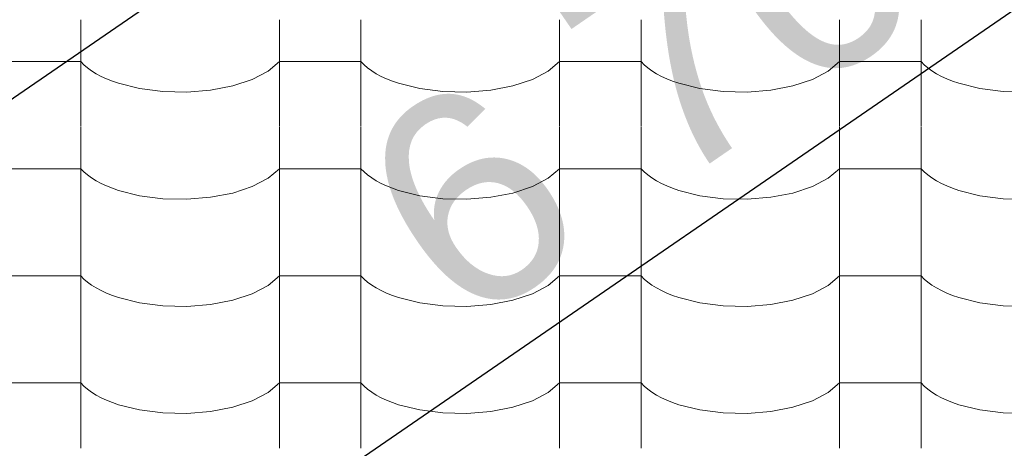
# Model space of a CAD drawing. Header units: millimetres. Extents: x -36478 to 31050, y -14815 to 11827.
# Tile 464 of 656: x -8305 to -7725, y 9040 to 9292. Entities that reach past the tile are written whole.
import ezdxf

# ---------------------------------------------------------------- set-up
doc = ezdxf.new("R2010")
doc.units = ezdxf.units.MM
doc.header["$MEASUREMENT"] = 0
doc.linetypes.add('Wipeout_Contour', pattern=[1000, 0, -1000])
doc.layers.add('Nové_Kóty - SP', color=7, linetype='Continuous')
doc.layers.add('Nové_Výplně - Povrchové', color=7, linetype='Continuous')
doc.styles.add('GENEROVANÝ_STYL_2', font='txt')
doc.dimstyles.new('GENEROVANÝ_STYL__1', dxfattribs={"dimtxt": 125, "dimasz": 190, "dimexe": 0.18, "dimexo": 300, "dimgap": 0, "dimtad": 1, "dimdec": 0, "dimzin": 0, "dimdsep": 46, "dimtxsty": 'GENEROVANÝ_STYL_2', "dimblk": 'ARROWHEAD_6', "dimblk1": 'ARROWHEAD_6', "dimblk2": 'ARROWHEAD_6', "dimcen": 0.09, "dimclrd": 1, "dimclre": 1, "dimclrt": 1, "dimazin": 0, "dimtfac": 1, "dimtdec": 4, "dimtmove": 0, "dimatfit": 3, "dimfxl": 1, "dimtolj": 1, "dimtzin": 0, "dimarcsym": 0})
doc.dimstyles.new('GENEROVANÝ_STYL__2', dxfattribs={"dimtxt": 125, "dimasz": 190, "dimexe": 0.18, "dimexo": 300, "dimgap": 0, "dimtad": 1, "dimdec": 0, "dimzin": 0, "dimdsep": 46, "dimtxsty": 'GENEROVANÝ_STYL_2', "dimblk": 'ARROWHEAD_6', "dimblk1": 'ARROWHEAD_6', "dimblk2": 'ARROWHEAD_6', "dimcen": 0.09, "dimclrd": 1, "dimclre": 1, "dimclrt": 1, "dimazin": 0, "dimtfac": 1, "dimtdec": 4, "dimtmove": 2, "dimatfit": 3, "dimfxl": 1, "dimtolj": 1, "dimtzin": 0, "dimarcsym": 0})

# ---------------------------------------------------------------- blocks, each defined once
blk = doc.blocks.new('*X13')
at = {"layer": 'Nové_Výplně - Povrchové', "color": 21, "linetype": 'Continuous', "lineweight": 20, "true_color": 0xffaaaa}
for p, q in [((-8268.69, 9292.29), (-8268.69, 9229.41)), ((-8151.72, 9292.29), (-8151.72, 9229.41)), ((-8103.69, 9292.29), (-8103.69, 9229.41)), ((-7986.72, 9292.29), (-7986.72, 9229.41)), ((-7938.69, 9292.29), (-7938.69, 9229.41)), ((-7821.72, 9292.29), (-7821.72, 9229.41)), ((-7773.69, 9292.29), (-7773.69, 9229.41)), ((-8292.71, 9267.76), (-8316.72, 9267.76)), ((-8268.69, 9267.76), (-8292.71, 9267.76)), ((-8268.69, 9267.76), (-8266.86, 9265.86)), ((-8266.86, 9265.86), (-8264.74, 9264.03)), ((-8264.74, 9264.03), (-8262.34, 9262.28)), ((-8158.39, 9262.07), (-8151.72, 9267.76)), ((-8127.71, 9267.76), (-8151.72, 9267.76)), ((-8103.69, 9267.76), (-8127.71, 9267.76)), ((-8103.69, 9267.76), (-8101.86, 9265.86)), ((-8101.86, 9265.86), (-8099.74, 9264.03)), ((-8099.74, 9264.03), (-8097.34, 9262.28)), ((-7993.39, 9262.07), (-7986.72, 9267.76)), ((-7962.71, 9267.76), (-7986.72, 9267.76)), ((-7938.69, 9267.76), (-7962.71, 9267.76)), ((-7938.69, 9267.76), (-7936.86, 9265.86)), ((-7936.86, 9265.86), (-7934.74, 9264.03)), ((-7934.74, 9264.03), (-7932.34, 9262.28)), ((-7828.39, 9262.07), (-7821.72, 9267.76)), ((-7797.71, 9267.76), (-7821.72, 9267.76)), ((-7773.69, 9267.76), (-7797.71, 9267.76)), ((-7773.69, 9267.76), (-7771.86, 9265.86)), ((-7771.86, 9265.86), (-7769.74, 9264.03)), ((-7769.74, 9264.03), (-7767.34, 9262.28)), ((-8262.34, 9262.28), (-8259.65, 9260.61)), ((-8259.65, 9260.61), (-8256.71, 9259.03)), ((-8256.71, 9259.03), (-8253.53, 9257.55)), ((-8253.53, 9257.55), (-8250.12, 9256.18)), ((-8167.7, 9257.2), (-8158.39, 9262.07)), ((-8097.34, 9262.28), (-8094.65, 9260.61)), ((-8094.65, 9260.61), (-8091.71, 9259.03)), ((-8091.71, 9259.03), (-8088.53, 9257.55)), ((-8088.53, 9257.55), (-8085.12, 9256.18)), ((-8002.7, 9257.2), (-7993.39, 9262.07)), ((-7932.34, 9262.28), (-7929.65, 9260.61)), ((-7929.65, 9260.61), (-7926.71, 9259.03)), ((-7926.71, 9259.03), (-7923.53, 9257.55)), ((-7923.53, 9257.55), (-7920.12, 9256.18)), ((-7837.7, 9257.2), (-7828.39, 9262.07)), ((-7767.34, 9262.28), (-7764.65, 9260.61)), ((-7764.65, 9260.61), (-7761.71, 9259.03)), ((-7761.71, 9259.03), (-7758.53, 9257.55)), ((-7758.53, 9257.55), (-7755.12, 9256.18)), ((-8250.12, 9256.18), (-8246.5, 9254.93)), ((-8246.5, 9254.93), (-8234.05, 9251.82)), ((-8234.05, 9251.82), (-8220.39, 9250.07)), ((-8192.24, 9250.88), (-8179.18, 9253.41)), ((-8179.18, 9253.41), (-8167.7, 9257.2)), ((-8085.12, 9256.18), (-8081.5, 9254.93)), ((-8081.5, 9254.93), (-8069.05, 9251.82)), ((-8069.05, 9251.82), (-8055.39, 9250.07)), ((-8027.24, 9250.88), (-8014.18, 9253.41)), ((-8014.18, 9253.41), (-8002.7, 9257.2)), ((-7920.12, 9256.18), (-7916.5, 9254.93)), ((-7916.5, 9254.93), (-7904.05, 9251.82)), ((-7904.05, 9251.82), (-7890.39, 9250.07)), ((-7862.24, 9250.88), (-7849.18, 9253.41)), ((-7849.18, 9253.41), (-7837.7, 9257.2)), ((-7755.12, 9256.18), (-7751.5, 9254.93)), ((-7751.5, 9254.93), (-7739.05, 9251.82)), ((-7739.05, 9251.82), (-7725.39, 9250.07)), ((-8220.39, 9250.07), (-8206.21, 9249.75)), ((-8206.21, 9249.75), (-8192.24, 9250.88)), ((-8055.39, 9250.07), (-8041.21, 9249.75)), ((-8041.21, 9249.75), (-8027.24, 9250.88)), ((-7890.39, 9250.07), (-7876.21, 9249.75)), ((-7876.21, 9249.75), (-7862.24, 9250.88)), ((-7725.39, 9250.07), (-7711.21, 9249.75)), ((-8268.69, 9229.18), (-8268.69, 9166.31)), ((-8151.72, 9229.18), (-8151.72, 9166.31)), ((-8103.69, 9229.18), (-8103.69, 9166.31)), ((-7986.72, 9229.18), (-7986.72, 9166.31)), ((-7938.69, 9229.18), (-7938.69, 9166.31)), ((-7821.72, 9229.18), (-7821.72, 9166.31)), ((-7773.69, 9229.18), (-7773.69, 9166.31)), ((-8292.71, 9204.65), (-8316.72, 9204.65)), ((-8268.69, 9204.65), (-8292.71, 9204.65)), ((-8268.69, 9204.65), (-8266.86, 9202.76)), ((-8266.86, 9202.76), (-8264.74, 9200.93)), ((-8264.74, 9200.93), (-8262.34, 9199.17)), ((-8158.39, 9198.96), (-8151.72, 9204.65)), ((-8127.71, 9204.65), (-8151.72, 9204.65)), ((-8103.69, 9204.65), (-8127.71, 9204.65)), ((-8103.69, 9204.65), (-8101.86, 9202.76)), ((-8101.86, 9202.76), (-8099.74, 9200.93)), ((-8099.74, 9200.93), (-8097.34, 9199.17)), ((-7993.39, 9198.96), (-7986.72, 9204.65)), ((-7962.71, 9204.65), (-7986.72, 9204.65)), ((-7938.69, 9204.65), (-7962.71, 9204.65)), ((-7938.69, 9204.65), (-7936.86, 9202.76)), ((-7936.86, 9202.76), (-7934.74, 9200.93)), ((-7934.74, 9200.93), (-7932.34, 9199.17)), ((-7828.39, 9198.96), (-7821.72, 9204.65)), ((-7797.71, 9204.65), (-7821.72, 9204.65)), ((-7773.69, 9204.65), (-7797.71, 9204.65)), ((-7773.69, 9204.65), (-7771.86, 9202.76)), ((-7771.86, 9202.76), (-7769.74, 9200.93)), ((-7769.74, 9200.93), (-7767.34, 9199.17)), ((-8262.34, 9199.17), (-8259.65, 9197.5)), ((-8259.65, 9197.5), (-8256.71, 9195.92)), ((-8256.71, 9195.92), (-8253.53, 9194.45)), ((-8253.53, 9194.45), (-8250.12, 9193.08)), ((-8179.18, 9190.3), (-8167.7, 9194.1)), ((-8167.7, 9194.1), (-8158.39, 9198.96)), ((-8097.34, 9199.17), (-8094.65, 9197.5)), ((-8094.65, 9197.5), (-8091.71, 9195.92)), ((-8091.71, 9195.92), (-8088.53, 9194.45)), ((-8088.53, 9194.45), (-8085.12, 9193.08)), ((-8014.18, 9190.3), (-8002.7, 9194.1)), ((-8002.7, 9194.1), (-7993.39, 9198.96)), ((-7932.34, 9199.17), (-7929.65, 9197.5)), ((-7929.65, 9197.5), (-7926.71, 9195.92)), ((-7926.71, 9195.92), (-7923.53, 9194.45)), ((-7923.53, 9194.45), (-7920.12, 9193.08)), ((-7849.18, 9190.3), (-7837.7, 9194.1)), ((-7837.7, 9194.1), (-7828.39, 9198.96)), ((-7767.34, 9199.17), (-7764.65, 9197.5)), ((-7764.65, 9197.5), (-7761.71, 9195.92)), ((-7761.71, 9195.92), (-7758.53, 9194.45)), ((-7758.53, 9194.45), (-7755.12, 9193.08)), ((-8250.12, 9193.08), (-8246.5, 9191.82)), ((-8246.5, 9191.82), (-8234.05, 9188.72)), ((-8234.05, 9188.72), (-8220.39, 9186.96)), ((-8192.24, 9187.78), (-8179.18, 9190.3)), ((-8085.12, 9193.08), (-8081.5, 9191.82)), ((-8081.5, 9191.82), (-8069.05, 9188.72)), ((-8069.05, 9188.72), (-8055.39, 9186.96)), ((-8027.24, 9187.78), (-8014.18, 9190.3)), ((-7920.12, 9193.08), (-7916.5, 9191.82)), ((-7916.5, 9191.82), (-7904.05, 9188.72)), ((-7904.05, 9188.72), (-7890.39, 9186.96)), ((-7862.24, 9187.78), (-7849.18, 9190.3)), ((-7755.12, 9193.08), (-7751.5, 9191.82)), ((-7751.5, 9191.82), (-7739.05, 9188.72)), ((-7739.05, 9188.72), (-7725.39, 9186.96)), ((-8220.39, 9186.96), (-8206.21, 9186.64)), ((-8206.21, 9186.64), (-8192.24, 9187.78)), ((-8055.39, 9186.96), (-8041.21, 9186.64)), ((-8041.21, 9186.64), (-8027.24, 9187.78)), ((-7890.39, 9186.96), (-7876.21, 9186.64)), ((-7876.21, 9186.64), (-7862.24, 9187.78)), ((-7725.39, 9186.96), (-7711.21, 9186.64)), ((-8268.69, 9166.08), (-8268.69, 9103.2)), ((-8151.72, 9166.08), (-8151.72, 9103.2)), ((-8103.69, 9166.08), (-8103.69, 9103.2)), ((-7986.72, 9166.08), (-7986.72, 9103.2)), ((-7938.69, 9166.08), (-7938.69, 9103.2)), ((-7821.72, 9166.08), (-7821.72, 9103.2)), ((-7773.69, 9166.08), (-7773.69, 9103.2)), ((-8292.71, 9141.55), (-8316.72, 9141.55)), ((-8268.69, 9141.55), (-8292.71, 9141.55)), ((-8268.69, 9141.55), (-8266.86, 9139.65)), ((-8158.39, 9135.86), (-8151.72, 9141.55)), ((-8127.71, 9141.55), (-8151.72, 9141.55)), ((-8103.69, 9141.55), (-8127.71, 9141.55)), ((-8103.69, 9141.55), (-8101.86, 9139.65)), ((-7993.39, 9135.86), (-7986.72, 9141.55)), ((-7962.71, 9141.55), (-7986.72, 9141.55)), ((-7938.69, 9141.55), (-7962.71, 9141.55)), ((-7938.69, 9141.55), (-7936.86, 9139.65)), ((-7828.39, 9135.86), (-7821.72, 9141.55)), ((-7797.71, 9141.55), (-7821.72, 9141.55)), ((-7773.69, 9141.55), (-7797.71, 9141.55)), ((-7773.69, 9141.55), (-7771.86, 9139.65)), ((-8266.86, 9139.65), (-8264.74, 9137.82)), ((-8264.74, 9137.82), (-8262.34, 9136.07)), ((-8262.34, 9136.07), (-8259.65, 9134.4)), ((-8167.7, 9130.99), (-8158.39, 9135.86)), ((-8101.86, 9139.65), (-8099.74, 9137.82)), ((-8099.74, 9137.82), (-8097.34, 9136.07)), ((-8097.34, 9136.07), (-8094.65, 9134.4)), ((-8002.7, 9130.99), (-7993.39, 9135.86)), ((-7936.86, 9139.65), (-7934.74, 9137.82)), ((-7934.74, 9137.82), (-7932.34, 9136.07)), ((-7932.34, 9136.07), (-7929.65, 9134.4)), ((-7837.7, 9130.99), (-7828.39, 9135.86)), ((-7771.86, 9139.65), (-7769.74, 9137.82)), ((-7769.74, 9137.82), (-7767.34, 9136.07)), ((-7767.34, 9136.07), (-7764.65, 9134.4)), ((-8259.65, 9134.4), (-8256.71, 9132.82)), ((-8256.71, 9132.82), (-8253.53, 9131.34)), ((-8253.53, 9131.34), (-8250.12, 9129.97)), ((-8250.12, 9129.97), (-8246.5, 9128.72)), ((-8179.18, 9127.2), (-8167.7, 9130.99)), ((-8094.65, 9134.4), (-8091.71, 9132.82)), ((-8091.71, 9132.82), (-8088.53, 9131.34)), ((-8088.53, 9131.34), (-8085.12, 9129.97)), ((-8085.12, 9129.97), (-8081.5, 9128.72)), ((-8014.18, 9127.2), (-8002.7, 9130.99)), ((-7929.65, 9134.4), (-7926.71, 9132.82)), ((-7926.71, 9132.82), (-7923.53, 9131.34)), ((-7923.53, 9131.34), (-7920.12, 9129.97)), ((-7920.12, 9129.97), (-7916.5, 9128.72)), ((-7849.18, 9127.2), (-7837.7, 9130.99)), ((-7764.65, 9134.4), (-7761.71, 9132.82)), ((-7761.71, 9132.82), (-7758.53, 9131.34)), ((-7758.53, 9131.34), (-7755.12, 9129.97)), ((-7755.12, 9129.97), (-7751.5, 9128.72)), ((-8246.5, 9128.72), (-8234.05, 9125.61)), ((-8234.05, 9125.61), (-8220.39, 9123.86)), ((-8206.21, 9123.54), (-8192.24, 9124.67)), ((-8192.24, 9124.67), (-8179.18, 9127.2)), ((-8081.5, 9128.72), (-8069.05, 9125.61)), ((-8069.05, 9125.61), (-8055.39, 9123.86)), ((-8041.21, 9123.54), (-8027.24, 9124.67)), ((-8027.24, 9124.67), (-8014.18, 9127.2)), ((-7916.5, 9128.72), (-7904.05, 9125.61)), ((-7904.05, 9125.61), (-7890.39, 9123.86)), ((-7876.21, 9123.54), (-7862.24, 9124.67)), ((-7862.24, 9124.67), (-7849.18, 9127.2)), ((-7751.5, 9128.72), (-7739.05, 9125.61)), ((-7739.05, 9125.61), (-7725.39, 9123.86)), ((-8220.39, 9123.86), (-8206.21, 9123.54)), ((-8055.39, 9123.86), (-8041.21, 9123.54)), ((-7890.39, 9123.86), (-7876.21, 9123.54)), ((-7725.39, 9123.86), (-7711.21, 9123.54)), ((-8268.69, 9102.98), (-8268.69, 9040.1)), ((-8151.72, 9102.98), (-8151.72, 9040.1)), ((-8103.69, 9102.98), (-8103.69, 9040.1)), ((-7986.72, 9102.98), (-7986.72, 9040.1)), ((-7938.69, 9102.98), (-7938.69, 9040.1)), ((-7821.72, 9102.98), (-7821.72, 9040.1)), ((-7773.69, 9102.98), (-7773.69, 9040.1)), ((-8292.71, 9078.44), (-8316.72, 9078.44)), ((-8268.69, 9078.44), (-8292.71, 9078.44)), ((-8268.69, 9078.44), (-8266.86, 9076.55)), ((-8158.39, 9072.75), (-8151.72, 9078.44)), ((-8127.71, 9078.44), (-8151.72, 9078.44)), ((-8103.69, 9078.44), (-8127.71, 9078.44)), ((-8103.69, 9078.44), (-8101.86, 9076.55)), ((-7993.39, 9072.75), (-7986.72, 9078.44)), ((-7962.71, 9078.44), (-7986.72, 9078.44)), ((-7938.69, 9078.44), (-7962.71, 9078.44)), ((-7938.69, 9078.44), (-7936.86, 9076.55)), ((-7828.39, 9072.75), (-7821.72, 9078.44)), ((-7797.71, 9078.44), (-7821.72, 9078.44)), ((-7773.69, 9078.44), (-7797.71, 9078.44)), ((-7773.69, 9078.44), (-7771.86, 9076.55)), ((-8266.86, 9076.55), (-8264.74, 9074.72)), ((-8264.74, 9074.72), (-8262.34, 9072.96)), ((-8262.34, 9072.96), (-8259.65, 9071.29)), ((-8167.7, 9067.89), (-8158.39, 9072.75)), ((-8101.86, 9076.55), (-8099.74, 9074.72)), ((-8099.74, 9074.72), (-8097.34, 9072.96)), ((-8097.34, 9072.96), (-8094.65, 9071.29)), ((-8002.7, 9067.89), (-7993.39, 9072.75)), ((-7936.86, 9076.55), (-7934.74, 9074.72)), ((-7934.74, 9074.72), (-7932.34, 9072.96)), ((-7932.34, 9072.96), (-7929.65, 9071.29)), ((-7837.7, 9067.89), (-7828.39, 9072.75)), ((-7771.86, 9076.55), (-7769.74, 9074.72)), ((-7769.74, 9074.72), (-7767.34, 9072.96)), ((-7767.34, 9072.96), (-7764.65, 9071.29)), ((-8259.65, 9071.29), (-8256.71, 9069.71)), ((-8256.71, 9069.71), (-8253.53, 9068.24)), ((-8253.53, 9068.24), (-8250.12, 9066.87)), ((-8250.12, 9066.87), (-8246.5, 9065.61)), ((-8179.18, 9064.1), (-8167.7, 9067.89)), ((-8094.65, 9071.29), (-8091.71, 9069.71)), ((-8091.71, 9069.71), (-8088.53, 9068.24)), ((-8088.53, 9068.24), (-8085.12, 9066.87)), ((-8085.12, 9066.87), (-8081.5, 9065.61)), ((-8014.18, 9064.1), (-8002.7, 9067.89)), ((-7929.65, 9071.29), (-7926.71, 9069.71)), ((-7926.71, 9069.71), (-7923.53, 9068.24)), ((-7923.53, 9068.24), (-7920.12, 9066.87)), ((-7920.12, 9066.87), (-7916.5, 9065.61)), ((-7849.18, 9064.1), (-7837.7, 9067.89)), ((-7764.65, 9071.29), (-7761.71, 9069.71)), ((-7761.71, 9069.71), (-7758.53, 9068.24)), ((-7758.53, 9068.24), (-7755.12, 9066.87)), ((-7755.12, 9066.87), (-7751.5, 9065.61)), ((-8246.5, 9065.61), (-8234.05, 9062.51)), ((-8234.05, 9062.51), (-8220.39, 9060.75)), ((-8220.39, 9060.75), (-8206.21, 9060.44)), ((-8206.21, 9060.44), (-8192.24, 9061.57)), ((-8192.24, 9061.57), (-8179.18, 9064.1)), ((-8081.5, 9065.61), (-8069.05, 9062.51)), ((-8069.05, 9062.51), (-8055.39, 9060.75)), ((-8055.39, 9060.75), (-8041.21, 9060.44)), ((-8041.21, 9060.44), (-8027.24, 9061.57)), ((-8027.24, 9061.57), (-8014.18, 9064.1)), ((-7916.5, 9065.61), (-7904.05, 9062.51)), ((-7904.05, 9062.51), (-7890.39, 9060.75)), ((-7890.39, 9060.75), (-7876.21, 9060.44)), ((-7876.21, 9060.44), (-7862.24, 9061.57)), ((-7862.24, 9061.57), (-7849.18, 9064.1)), ((-7751.5, 9065.61), (-7739.05, 9062.51)), ((-7739.05, 9062.51), (-7725.39, 9060.75)), ((-7725.39, 9060.75), (-7711.21, 9060.44))]:
    blk.add_line(p, q, dxfattribs=at)
blk = doc.blocks.new('výplň_6_1', base_point=(0, 0))
at = {"layer": 'Nové_Výplně - Povrchové', "color": 21, "linetype": 'Continuous', "lineweight": 20, "true_color": 0xffaaaa}
blk.add_blockref('*X13', (0, 0), dxfattribs=at)
blk = doc.blocks.new('*D6315')
at = {"layer": 'Nové_Kóty - SP', "color": 1, "linetype": 'Continuous', "lineweight": 25}
for p, q in [((-9579.03, 7654.66), (-6330.41, 9887.65)), ((-9409.09, 7407.43), (-9685.24, 7809.17)), ((-9553.27, 7793.71), (-9604.79, 7515.6)), ((-10050.41, 7330.64), (-9579.03, 7654.66)), ((-9880.48, 7083.42), (-10156.62, 7485.16)), ((-10024.65, 7469.7), (-10076.18, 7191.59)), ((-10174.03, 7245.68), (-10050.41, 7330.64))]:
    blk.add_line(p, q, dxfattribs=at)
at = {"layer": 'Nové_Kóty - SP', "color": 1, "lineweight": 25, "insert": (-9946.14, 7432.65), "char_height": 125, "attachment_point": 7, "rotation": 34.50335, "style": 'GENEROVANÝ_STYL_2'}
blk.add_mtext('\\A1;{\\pql;\\fArial|b0|i0|c0|p38;572}', dxfattribs=at)
blk = doc.blocks.new('ARROWHEAD_6')
at = {"color": 0, "linetype": 'Continuous', "lineweight": 0}
for p, q in [((-0.5, -0.5), (0.5, 0.5)), ((0, 0), (-1, 0))]:
    blk.add_line(p, q, dxfattribs=at)
blk = doc.blocks.new('*D6316')
at = {"layer": 'Nové_Kóty - SP', "color": 1, "linetype": 'Continuous', "lineweight": 25}
for p, q in [((-6330.41, 9887.65), (-4580.7, 11090.34)), ((-6160.47, 9640.43), (-6436.62, 10042.17)), ((-6304.64, 10026.71), (-6356.17, 9748.6)), ((-9579.03, 7654.66), (-6330.41, 9887.65)), ((-9553.27, 7793.71), (-9604.79, 7515.6))]:
    blk.add_line(p, q, dxfattribs=at)
at = {"layer": 'Nové_Kóty - SP', "color": 1, "lineweight": 25, "insert": (-8145, 8670.7), "char_height": 125, "attachment_point": 7, "rotation": 34.50335, "style": 'GENEROVANÝ_STYL_2'}
blk.add_mtext('\\A1;{\\pql;\\fArial|b0|i0|c0|p38;3\xa0942}', dxfattribs=at)
blk = doc.blocks.new('*D6326')
at = {"layer": 'Nové_Kóty - SP', "color": 1, "linetype": 'Continuous', "lineweight": 25}
for p, q in [((-4581.24, 11091.13), (-4857.39, 11492.87)), ((-4776.94, 11199.3), (-4725.42, 11477.41)), ((-4751.18, 11338.35), (-4627.57, 11423.32)), ((-10278.77, 7538.87), (-4751.18, 11338.35)), ((-10108.84, 7291.64), (-10384.98, 7693.38)), ((-10253.01, 7677.92), (-10304.54, 7399.81)), ((-10402.39, 7453.9), (-10278.77, 7538.87))]:
    blk.add_line(p, q, dxfattribs=at)
at = {"layer": 'Nové_Kóty - SP', "color": 1, "lineweight": 25, "insert": (-8042.9, 9106.07), "char_height": 125, "attachment_point": 7, "rotation": 34.50335, "style": 'GENEROVANÝ_STYL_2'}
blk.add_mtext('\\A1;{\\pql;\\fArial|b0|i0|c0|p38;6\xa0707- KROKEV}', dxfattribs=at)
blk = doc.blocks.new('*D6327')
at = {"layer": 'Nové_Kóty - SP', "color": 1, "linetype": 'Continuous', "lineweight": 25}
for p, q in [((-10443.65, 7778.73), (-4851.3, 11622.72)), ((-10273.71, 7531.5), (-10549.86, 7933.25)), ((-10294.79, 7517.01), (-10570.94, 7918.75)), ((-10417.88, 7917.78), (-10469.41, 7639.67)), ((-10490.49, 7625.18), (-10438.97, 7903.29)), ((-10464.73, 7764.24), (-10443.65, 7778.73)), ((-10588.34, 7679.27), (-10464.73, 7764.24))]:
    blk.add_line(p, q, dxfattribs=at)
at = {"layer": 'Nové_Kóty - SP', "color": 1, "lineweight": 25, "insert": (-10717.64, 7620.73), "char_height": 125, "attachment_point": 7, "rotation": 34.50335, "style": 'GENEROVANÝ_STYL_2'}
blk.add_mtext('\\A1;{\\pql;\\fArial|b0|i0|c0|p38;25}', dxfattribs=at)
blk = doc.blocks.new('*D6328')
at = {"layer": 'Nové_Kóty - SP', "color": 1, "linetype": 'Continuous', "lineweight": 25}
for p, q in [((-4681.37, 11375.49), (-4957.51, 11777.24)), ((-4877.07, 11483.67), (-4825.54, 11761.78)), ((-4851.3, 11622.72), (-4727.69, 11707.69)), ((-10443.65, 7778.73), (-4851.3, 11622.72)), ((-10417.88, 7917.78), (-10469.41, 7639.67)), ((-10490.49, 7625.18), (-10438.97, 7903.29))]:
    blk.add_line(p, q, dxfattribs=at)
at = {"layer": 'Nové_Kóty - SP', "color": 1, "lineweight": 25, "insert": (-7480.19, 9877.1), "char_height": 125, "attachment_point": 7, "rotation": 34.50335, "style": 'GENEROVANÝ_STYL_2'}
blk.add_mtext('\\A1;{\\pql;\\fArial|b0|i0|c0|p38;+ 6 787}', dxfattribs=at)

msp = doc.modelspace()

# ---------------------------------------------------------------- block references
at = {"layer": 'Nové_Výplně - Povrchové', "color": 21, "linetype": 'Continuous', "lineweight": 20, "true_color": 0xffaaaa}
msp.add_blockref('výplň_6_1', (0, 0), dxfattribs=at)

# ---------------------------------------------------------------- dimensions: what is measured, and where the dimension line sits
at = {"layer": 'Nové_Kóty - SP', "color": 1, "linetype": 'Continuous', "lineweight": 25}
for base, p1, p2, text, dimstyle, picture, middle in [((-4851.3, 11622.72), (-9826.86, 6881.41), (-4515.96, 11134.85), '+ 6 787', 'GENEROVANÝ_STYL__2', '*D6328', (-7268.85, 10098.2)), ((-10443.65, 7778.73), (-9842.86, 6859.52), (-9826.86, 6881.41), '25', 'GENEROVANÝ_STYL__1', '*D6327', (-10674.52, 7726.21)), ((-4751.18, 11338.35), (-9826.86, 6881.41), (-4362.54, 10772.95), '<MeasuredValue>- KROKEV', 'GENEROVANÝ_STYL__1', '*D6326', (-7174.22, 9779.01))]:
    dim = msp.add_linear_dim(base=base, p1=p1, p2=p2, angle=34.50335, text=text, dimstyle=dimstyle, dxfattribs=at)
    dim.commit()
    dim.dimension.update_dxf_attribs({"geometry": picture, "text_midpoint": middle, "dimtype": 160, "text_rotation": 34.50335})
for base, p1, p2, picture, middle in [((-6330.41, 9887.65), (-9271.51, 7207.26), (-6039.22, 9464.03), '*D6316', (-8003.47, 8843.83)), ((-9579.03, 7654.66), (-9825.09, 7002.84), (-9271.51, 7207.26), '*D6315', (-9863.75, 7565.13))]:
    dim = msp.add_linear_dim(base=base, p1=p1, p2=p2, angle=34.50335, dimstyle='GENEROVANÝ_STYL__1', dxfattribs=at)
    dim.commit()
    dim.dimension.update_dxf_attribs({"geometry": picture, "text_midpoint": middle, "dimtype": 160, "text_rotation": 34.50335})

# ---------------------------------------------------------------- next in the draw order: wipeouts: each hides what was drawn before it
at = {"color": 254, "linetype": 'Wipeout_Contour', "lineweight": 0, "ltscale": 45445.582131}
msp.add_wipeout([(-6290.31, 9160), (-9127.82, 7180.27), (-9117.7, 7186.23), (-6288.72, 9160)], dxfattribs=at).dxf.layer = 'Nové_Výplně - Povrchové'

# ---------------------------------------------------------------- next in the draw order: wipeouts: each hides what was drawn before it
at = {"color": 254, "linetype": 'Wipeout_Contour', "lineweight": 0, "ltscale": 91172.610067}
msp.add_wipeout([(-7930.35, 8082.43), (-9277.37, 7230), (-9127.82, 7230), (-9127.82, 7180.27), (-6290.31, 9160), (-6467.44, 9160), (-7378.22, 8491.28), (-7537.18, 8359.96)], dxfattribs=at).dxf.layer = 'Nové_Výplně - Povrchové'

# ---------------------------------------------------------------- next in the draw order: wipeouts: each hides what was drawn before it
at = {"color": 254, "linetype": 'Wipeout_Contour', "lineweight": 0, "ltscale": 45679.381173}
msp.add_wipeout([(-9247.82, 7159.42), (-9245.6, 7159.42), (-6462.75, 9079.42), (-6464.97, 9079.42)], dxfattribs=at).dxf.layer = 'Nové_Výplně - Povrchové'

# ---------------------------------------------------------------- next in the draw order: wipeouts: each hides what was drawn before it
at = {"color": 254, "linetype": 'Wipeout_Contour', "lineweight": 0, "ltscale": 129064.449756}
msp.add_wipeout([(-9826.86, 7002.9), (-9826.86, 6881.41), (-9650.78, 6881.41), (-9603.27, 6914.19), (-9603.27, 7068.88), (-9379.05, 7068.88), (-9302.84, 7121.47), (-9302.84, 7159.42), (-9247.82, 7159.42), (-6464.97, 9079.42), (-6817.14, 9079.42)], dxfattribs=at).dxf.layer = 'Nové_Výplně - Povrchové'

doc.saveas('drawing.dxf')
